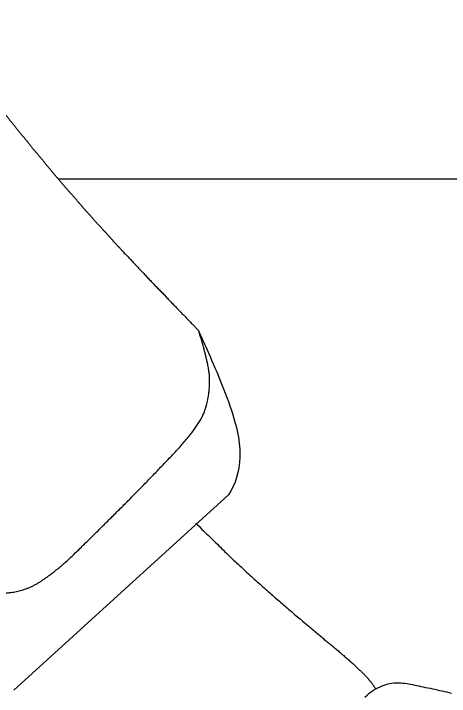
# Model space of a CAD drawing. Extents: x 6707406 to 6714471, y 1868570 to 1872341.
# Drawn here: x 6714258.12 to 6714288.46, y 1870099.92 to 1870147.53 of the extents above; entities that cross this region are included whole.
import ezdxf

# ---------------------------------------------------------------- set-up
doc = ezdxf.new("R2010")
doc.units = 0
doc.layers.add('Nongeo Data(60)', color=7, linetype='Continuous')

msp = doc.modelspace()

# ---------------------------------------------------------------- linework, layer by layer
at = {"layer": 'Nongeo Data(60)'}
for p, q in [((6714261.219, 1870135.997), (6714350.235, 1870135.997)), ((6714261.219, 1870135.997), (6714350.235, 1870135.997)), ((6714258.118, 1870100.354), (6714273.069, 1870113.973))]:
    msp.add_line(p, q, dxfattribs=at)
for points in [[(6714270.796, 1870111.998), (6714270.796, 1870111.998), (6714270.91, 1870111.883), (6714271.025, 1870111.791), (6714271.14, 1870111.677), (6714271.232, 1870111.562), (6714271.347, 1870111.47), (6714271.462, 1870111.355), (6714271.553, 1870111.24), (6714271.668, 1870111.148), (6714271.783, 1870111.034), (6714271.875, 1870110.942), (6714271.99, 1870110.827), (6714272.082, 1870110.735), (6714272.196, 1870110.62), (6714272.311, 1870110.528), (6714272.403, 1870110.413), (6714272.518, 1870110.322), (6714272.61, 1870110.207), (6714272.725, 1870110.115), (6714272.817, 1870110), (6714272.931, 1870109.908), (6714273.023, 1870109.816), (6714273.138, 1870109.702), (6714273.23, 1870109.61), (6714273.345, 1870109.518), (6714273.437, 1870109.426), (6714273.551, 1870109.311), (6714273.643, 1870109.219), (6714273.758, 1870109.127), (6714273.85, 1870109.036), (6714273.965, 1870108.944), (6714274.057, 1870108.852), (6714274.172, 1870108.737), (6714274.263, 1870108.645), (6714274.355, 1870108.553), (6714274.47, 1870108.461), (6714274.562, 1870108.37), (6714274.677, 1870108.278), (6714274.769, 1870108.186), (6714274.861, 1870108.094), (6714274.975, 1870108.002), (6714275.067, 1870107.91), (6714275.159, 1870107.841), (6714275.274, 1870107.749), (6714275.366, 1870107.658), (6714275.458, 1870107.566), (6714275.572, 1870107.474), (6714275.664, 1870107.382), (6714275.756, 1870107.313), (6714275.848, 1870107.221), (6714275.963, 1870107.129), (6714276.055, 1870107.037), (6714276.147, 1870106.969), (6714276.238, 1870106.877), (6714276.33, 1870106.785), (6714276.422, 1870106.716), (6714276.537, 1870106.624), (6714276.629, 1870106.555), (6714276.721, 1870106.463), (6714276.813, 1870106.394), (6714276.905, 1870106.303), (6714276.996, 1870106.234), (6714277.088, 1870106.142), (6714277.18, 1870106.073)], [(6714277.18, 1870106.073), (6714277.272, 1870105.981), (6714277.364, 1870105.912), (6714277.456, 1870105.843), (6714277.548, 1870105.751), (6714277.639, 1870105.683), (6714277.708, 1870105.614), (6714277.8, 1870105.522), (6714277.892, 1870105.453), (6714277.984, 1870105.384), (6714278.076, 1870105.315), (6714278.168, 1870105.223), (6714278.237, 1870105.154), (6714278.328, 1870105.085), (6714278.42, 1870105.016), (6714278.489, 1870104.948), (6714278.581, 1870104.879), (6714278.673, 1870104.81), (6714278.742, 1870104.741), (6714278.834, 1870104.672), (6714278.903, 1870104.603), (6714278.994, 1870104.534), (6714279.063, 1870104.465), (6714279.155, 1870104.396), (6714279.224, 1870104.328), (6714279.316, 1870104.259), (6714279.385, 1870104.213), (6714279.454, 1870104.144), (6714279.546, 1870104.075), (6714279.614, 1870104.006), (6714279.683, 1870103.96), (6714279.752, 1870103.891), (6714279.844, 1870103.822), (6714279.913, 1870103.776), (6714279.982, 1870103.707), (6714280.051, 1870103.639), (6714280.12, 1870103.593), (6714280.189, 1870103.524), (6714280.258, 1870103.478), (6714280.326, 1870103.409), (6714280.395, 1870103.363), (6714280.464, 1870103.294), (6714280.533, 1870103.248), (6714280.602, 1870103.179), (6714280.671, 1870103.133), (6714280.74, 1870103.087), (6714280.786, 1870103.018), (6714280.855, 1870102.973), (6714280.924, 1870102.904), (6714280.969, 1870102.858), (6714281.038, 1870102.812), (6714281.107, 1870102.766), (6714281.153, 1870102.697), (6714281.222, 1870102.651), (6714281.268, 1870102.605), (6714281.337, 1870102.559), (6714281.383, 1870102.513), (6714281.452, 1870102.467), (6714281.498, 1870102.398), (6714281.567, 1870102.352), (6714281.613, 1870102.307), (6714281.658, 1870102.261), (6714281.727, 1870102.215), (6714281.773, 1870102.169), (6714281.819, 1870102.123)], [(6714281.819, 1870102.123), (6714281.865, 1870102.077), (6714281.934, 1870102.031), (6714281.98, 1870101.985), (6714282.026, 1870101.939), (6714282.072, 1870101.893), (6714282.118, 1870101.847), (6714282.164, 1870101.801), (6714282.21, 1870101.755), (6714282.256, 1870101.732), (6714282.301, 1870101.686), (6714282.347, 1870101.641), (6714282.37, 1870101.595), (6714282.416, 1870101.549), (6714282.462, 1870101.503), (6714282.508, 1870101.48), (6714282.531, 1870101.434), (6714282.577, 1870101.388), (6714282.623, 1870101.342), (6714282.646, 1870101.319), (6714282.692, 1870101.273), (6714282.738, 1870101.227), (6714282.761, 1870101.181), (6714282.807, 1870101.158), (6714282.83, 1870101.112), (6714282.853, 1870101.066), (6714282.899, 1870101.043), (6714282.922, 1870100.997), (6714282.945, 1870100.952), (6714282.99, 1870100.929), (6714283.013, 1870100.883), (6714283.036, 1870100.86), (6714283.059, 1870100.814), (6714283.105, 1870100.768), (6714283.128, 1870100.745), (6714283.151, 1870100.699), (6714283.174, 1870100.676), (6714283.197, 1870100.63), (6714283.22, 1870100.607), (6714283.243, 1870100.561), (6714283.266, 1870100.515), (6714283.289, 1870100.492), (6714283.312, 1870100.446), (6714283.312, 1870100.446)], [(6714282.577, 1870099.872), (6714282.738, 1870100.01), (6714282.876, 1870100.148), (6714283.036, 1870100.263), (6714283.174, 1870100.354), (6714283.335, 1870100.446), (6714283.473, 1870100.515), (6714283.634, 1870100.584), (6714283.771, 1870100.653), (6714283.909, 1870100.699), (6714284.047, 1870100.745), (6714284.185, 1870100.791), (6714284.322, 1870100.814), (6714284.46, 1870100.837), (6714284.598, 1870100.86), (6714284.713, 1870100.86), (6714284.851, 1870100.86), (6714284.966, 1870100.86), (6714285.103, 1870100.86), (6714285.218, 1870100.837), (6714285.356, 1870100.837), (6714285.494, 1870100.814), (6714285.609, 1870100.791), (6714285.746, 1870100.768), (6714285.884, 1870100.745), (6714286.045, 1870100.699), (6714286.183, 1870100.676), (6714286.343, 1870100.653), (6714286.481, 1870100.607), (6714286.642, 1870100.584), (6714286.803, 1870100.538), (6714286.964, 1870100.515), (6714287.124, 1870100.492), (6714287.285, 1870100.446), (6714287.446, 1870100.423), (6714287.607, 1870100.377), (6714287.767, 1870100.331), (6714287.951, 1870100.308), (6714288.112, 1870100.263), (6714288.273, 1870100.24), (6714288.433, 1870100.194), (6714288.617, 1870100.148)]]:
    msp.add_lwpolyline(points, dxfattribs=at)
for points, degree in [([(6714252.17, 1870147.526), (6714252.216, 1870147.457), (6714252.308, 1870147.297), (6714252.469, 1870147.09), (6714252.629, 1870146.883), (6714252.79, 1870146.677), (6714252.951, 1870146.47), (6714253.112, 1870146.263), (6714253.25, 1870146.056), (6714253.41, 1870145.85), (6714253.571, 1870145.643), (6714253.709, 1870145.436), (6714253.87, 1870145.23), (6714254.03, 1870145.046), (6714254.168, 1870144.839), (6714254.329, 1870144.633), (6714254.49, 1870144.426), (6714254.628, 1870144.242), (6714254.788, 1870144.036), (6714254.926, 1870143.852), (6714255.087, 1870143.645), (6714255.225, 1870143.461), (6714255.385, 1870143.255), (6714255.523, 1870143.071), (6714255.684, 1870142.864), (6714255.822, 1870142.681), (6714255.982, 1870142.497), (6714256.12, 1870142.29), (6714256.281, 1870142.106), (6714256.419, 1870141.923), (6714256.557, 1870141.739), (6714256.717, 1870141.555), (6714256.855, 1870141.371), (6714257.016, 1870141.165), (6714257.154, 1870140.981), (6714257.292, 1870140.797), (6714257.429, 1870140.614), (6714257.59, 1870140.43), (6714257.728, 1870140.269), (6714257.866, 1870140.085), (6714258.004, 1870139.902), (6714258.164, 1870139.718), (6714258.302, 1870139.534), (6714258.44, 1870139.373), (6714258.578, 1870139.19), (6714258.738, 1870139.006), (6714258.876, 1870138.845), (6714259.014, 1870138.661), (6714259.152, 1870138.501), (6714259.29, 1870138.317), (6714259.427, 1870138.156), (6714259.565, 1870137.972), (6714259.726, 1870137.812), (6714259.864, 1870137.628), (6714260.002, 1870137.467), (6714260.139, 1870137.306), (6714260.277, 1870137.123), (6714260.415, 1870136.962), (6714260.553, 1870136.801), (6714260.691, 1870136.64), (6714260.828, 1870136.457), (6714260.966, 1870136.296), (6714261.104, 1870136.135), (6714261.242, 1870135.975), (6714261.379, 1870135.814), (6714261.517, 1870135.653), (6714261.655, 1870135.492), (6714261.793, 1870135.331), (6714261.931, 1870135.171), (6714262.068, 1870135.01), (6714262.206, 1870134.872), (6714262.344, 1870134.711), (6714262.482, 1870134.551), (6714262.62, 1870134.39), (6714262.757, 1870134.229), (6714262.872, 1870134.091), (6714263.01, 1870133.931), (6714263.148, 1870133.77), (6714263.286, 1870133.632), (6714263.423, 1870133.471), (6714263.561, 1870133.333), (6714263.676, 1870133.173), (6714263.814, 1870133.035), (6714263.952, 1870132.874), (6714264.09, 1870132.736), (6714264.227, 1870132.598), (6714264.342, 1870132.438), (6714264.48, 1870132.3), (6714264.618, 1870132.162), (6714264.732, 1870132.024), (6714264.87, 1870131.887), (6714265.008, 1870131.726), (6714265.123, 1870131.588), (6714265.261, 1870131.45), (6714265.376, 1870131.312), (6714265.513, 1870131.175), (6714265.628, 1870131.037), (6714265.766, 1870130.899), (6714265.881, 1870130.761), (6714265.973, 1870130.692), (6714266.019, 1870130.646)], 3), ([(6714266.019, 1870130.646), (6714266.065, 1870130.6), (6714266.134, 1870130.509), (6714266.271, 1870130.371), (6714266.386, 1870130.233), (6714266.501, 1870130.118), (6714266.639, 1870129.98), (6714266.754, 1870129.843), (6714266.868, 1870129.728), (6714267.006, 1870129.59), (6714267.121, 1870129.475), (6714267.236, 1870129.337), (6714267.351, 1870129.223), (6714267.466, 1870129.085), (6714267.58, 1870128.97), (6714267.695, 1870128.855), (6714267.81, 1870128.717), (6714267.925, 1870128.602), (6714268.04, 1870128.488), (6714268.155, 1870128.373), (6714268.269, 1870128.258), (6714268.384, 1870128.143), (6714268.499, 1870128.028), (6714268.614, 1870127.913), (6714268.706, 1870127.799), (6714268.821, 1870127.684), (6714268.935, 1870127.569), (6714269.027, 1870127.454), (6714269.142, 1870127.339), (6714269.257, 1870127.224), (6714269.349, 1870127.133), (6714269.464, 1870127.018), (6714269.555, 1870126.903), (6714269.67, 1870126.811), (6714269.762, 1870126.696), (6714269.854, 1870126.604), (6714269.969, 1870126.49), (6714270.061, 1870126.398), (6714270.153, 1870126.306), (6714270.244, 1870126.191), (6714270.336, 1870126.099), (6714270.428, 1870126.007), (6714270.543, 1870125.892), (6714270.635, 1870125.801), (6714270.727, 1870125.709), (6714270.796, 1870125.617), (6714270.887, 1870125.525), (6714270.979, 1870125.433), (6714271.002, 1870125.41), (6714273.483, 1870119.807), (6714274.103, 1870116.476), (6714273.574, 1870114.708), (6714273.069, 1870113.973)], 3), ([(6714253.296, 1870109.081), (6714256.442, 1870107.083), (6714258.853, 1870107.198), (6714261.104, 1870108.645), (6714263.653, 1870111.125), (6714267.443, 1870114.915), (6714271.186, 1870118.888), (6714271.806, 1870121.184), (6714271.714, 1870123.114), (6714271.002, 1870125.41)], 2)]:
    msp.add_open_spline(points, degree=degree, dxfattribs=at)

doc.saveas('drawing.dxf')
